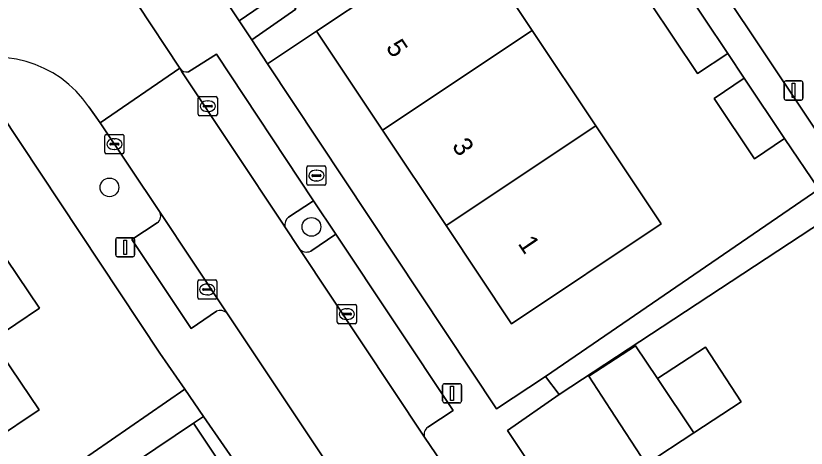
# Model space of a CAD drawing. Extents: x 158352 to 159489, y 383828 to 384603.
# Drawn here: x 158882.87 to 158924.25, y 384308.59 to 384331.22 of the extents above; entities that cross this region are included whole.
import ezdxf

# ---------------------------------------------------------------- set-up
doc = ezdxf.new("R2010")
doc.units = 0
for name, color, linetype in [('IMGEO_Boom', 7, 'Continuous'), ('IMGEO_Brandkraan', 7, 'Continuous'), ('IMGEO_Erf', 7, 'Continuous'), ('IMGEO_Groenvoorziening', 7, 'Continuous'), ('IMGEO_Kolk', 7, 'Continuous'), ('IMGEO_Lichtmast', 7, 'Continuous'), ('IMGEO_Pand', 7, 'Continuous'), ('IMGEO_Pand_nummerreeks', 7, 'Continuous'), ('IMGEO_Parkeervlak_open', 7, 'Continuous'), ('IMGEO_Rijbaan_lokaal_open', 7, 'Continuous'), ('IMGEO_Voetpad_open', 7, 'Continuous')]:
    doc.layers.add(name, color=color, linetype=linetype)

msp = doc.modelspace()

# ---------------------------------------------------------------- linework, layer by layer
at = {"layer": 'IMGEO_Boom'}
for centre in [(158887.774, 384322.238), (158898.35, 384320.172)]:
    msp.add_circle(centre, 0.489, dxfattribs=at)
at = {"layer": 'IMGEO_Brandkraan'}
for p, q in [((158898.108, 384322.432), (158898.108, 384323.284)), ((158898.183, 384323.358), (158899.035, 384323.358)), ((158899.109, 384323.284), (158899.109, 384322.432)), ((158898.367, 384322.852), (158898.367, 384322.864)), ((158898.805, 384322.815), (158898.407, 384322.815)), ((158898.41, 384322.901), (158898.808, 384322.901)), ((158898.596, 384323.138), (158898.621, 384323.138)), ((158898.851, 384322.864), (158898.851, 384322.852)), ((158899.035, 384322.358), (158898.183, 384322.358)), ((158898.619, 384322.578), (158898.594, 384322.578))]:
    msp.add_line(p, q, dxfattribs=at)
for points in [[(158898.108, 384322.432), (158898.108, 384323.284)], [(158898.183, 384323.358), (158899.035, 384323.358)], [(158899.109, 384323.284), (158899.109, 384322.432)], [(158899.035, 384322.358), (158898.183, 384322.358)]]:
    msp.add_lwpolyline(points, dxfattribs=at)
for centre, radius, start, end in [((158898.185, 384323.282), 0.0765, 91.552, 178.448), ((158898.185, 384323.282), 0.0765, 91.552, 178.448), ((158899.033, 384323.282), 0.0765, 1.552, 88.448), ((158899.033, 384323.282), 0.0765, 1.552, 88.448), ((158898.407, 384322.861), 0.0403, 85.8775, 175.7526), ((158898.404, 384322.851), 0.0366, 178.938, 274.7102), ((158898.808, 384322.858), 0.043, 264.8664, 352.4533), ((158898.812, 384322.863), 0.0386, 1.7309, 96.639), ((158898.185, 384322.434), 0.0765, 181.552, 268.448), ((158898.185, 384322.434), 0.0765, 181.552, 268.448), ((158899.033, 384322.434), 0.0765, 271.552, 358.448), ((158899.033, 384322.434), 0.0765, 271.552, 358.448)]:
    msp.add_arc(centre, radius, start, end, dxfattribs=at)
for centre, major_axis, ratio, start_param, end_param in [((158898.595, 384322.858), (-0.387, 0.002), 0.722429, 4.712389, 7.853982), ((158898.62, 384322.858), (-0.39, 0.002), 0.717154, 1.570796, 4.712389)]:
    msp.add_ellipse(centre, major_axis=major_axis, ratio=ratio, start_param=start_param, end_param=end_param, dxfattribs=at)
at = {"layer": 'IMGEO_Erf'}
for points in [[(158972.543, 384319.106), (158971.203, 384321.107), (158966.785, 384327.705), (158964.839, 384330.531), (158960.619, 384336.856), (158960.542, 384336.971), (158958.767, 384339.631), (158952.255, 384335.285), (158954.032, 384332.624), (158951.666, 384331.045), (158951.579, 384330.987), (158949.315, 384329.475), (158947.53, 384332.148), (158931.474, 384321.544), (158928.774, 384322.852), (158911.321, 384311.4), (158908.622, 384309.517), (158923.88, 384286.613), (158931.513, 384291.704)], [(158918.369, 384309.386), (158915.87, 384307.754), (158913.999, 384310.62), (158912.87, 384312.35), (158915.32, 384313.95), (158916.467, 384312.233), (158918.978, 384313.872), (158920.85, 384311.006)], [(158892.701, 384310.252), (158892.182, 384309.893), (158896.8, 384302.945), (158904.545, 384291.294), (158905.104, 384291.662), (158895.674, 384305.516), (158895.889, 384305.64)]]:
    msp.add_lwpolyline(points, close=True, dxfattribs=at)
for points in [[(158906.599, 384335.426), (158909.91, 384330.454), (158913.237, 384325.457), (158916.656, 384320.323), (158908.829, 384315.104), (158905.405, 384320.239), (158902.075, 384325.235), (158898.62, 384330.416), (158896.054, 384328.714), (158908.038, 384310.653), (158910.601, 384312.344), (158924.915, 384322.143), (158923.125, 384324.801), (158921.549, 384323.74), (158919.428, 384326.889), (158921.003, 384327.951), (158920.149, 384329.248), (158918.57, 384328.191), (158916.09, 384331.898)], [(158797.703, 384237.844), (158887.956, 384298.193), (158887.726, 384305.076), (158885.42, 384303.525), (158882.998, 384301.895), (158881.24, 384304.508), (158883.676, 384306.147), (158885.968, 384307.69), (158891.722, 384311.668), (158890.416, 384313.557), (158882.066, 384326.149)], [(158879.483, 384322.754), (158884.108, 384315.922), (158881.624, 384314.24), (158884.09, 384310.597), (158881.69, 384308.982)]]:
    msp.add_lwpolyline(points, dxfattribs=at)
at = {"layer": 'IMGEO_Groenvoorziening'}
msp.add_lwpolyline([(158894.572, 384330.948), (158895.221, 384329.969), (158897.534, 384331.574), (158896.864, 384332.539)], close=True, dxfattribs=at)
for points in [[(158898.309, 384318.903), (158899.618, 384319.796), (158898.454, 384321.531), (158897.143, 384320.682)], [(158896.962, 384320.168), (158897.712, 384319.031)]]:
    msp.add_lwpolyline(points, dxfattribs=at)
for centre, radius, start, end in [((158897.507, 384320.265), 0.554, 131.1384, 190.0632), ((158898.093, 384319.353), 0.499, 220.1932, 295.6042)]:
    msp.add_arc(centre, radius, start, end, dxfattribs=at)
at = {"layer": 'IMGEO_Kolk'}
for p, q in [((158892.421, 384326.063), (158892.421, 384326.915)), ((158892.496, 384326.989), (158893.348, 384326.989)), ((158893.422, 384326.915), (158893.422, 384326.063)), ((158892.68, 384326.483), (158892.68, 384326.495)), ((158892.723, 384326.532), (158893.121, 384326.532)), ((158892.909, 384326.769), (158892.934, 384326.769)), ((158893.164, 384326.495), (158893.164, 384326.483)), ((158893.118, 384326.446), (158892.72, 384326.446)), ((158892.932, 384326.209), (158892.907, 384326.209)), ((158893.348, 384325.989), (158892.496, 384325.989)), ((158887.534, 384324.076), (158887.534, 384324.928)), ((158887.609, 384325.002), (158888.461, 384325.002)), ((158888.535, 384324.928), (158888.535, 384324.076)), ((158887.793, 384324.496), (158887.793, 384324.508)), ((158888.231, 384324.459), (158887.833, 384324.459)), ((158887.836, 384324.545), (158888.234, 384324.545)), ((158888.022, 384324.782), (158888.047, 384324.782)), ((158888.277, 384324.508), (158888.277, 384324.496)), ((158888.461, 384324.002), (158887.609, 384324.002)), ((158888.045, 384324.222), (158888.02, 384324.222)), ((158892.468, 384317.393), (158893.32, 384317.393)), ((158892.393, 384316.467), (158892.393, 384317.319)), ((158892.695, 384316.936), (158893.093, 384316.936)), ((158892.881, 384317.173), (158892.906, 384317.173)), ((158893.394, 384317.319), (158893.394, 384316.467)), ((158892.652, 384316.887), (158892.652, 384316.899)), ((158893.09, 384316.85), (158892.692, 384316.85)), ((158892.904, 384316.613), (158892.879, 384316.613)), ((158893.136, 384316.899), (158893.136, 384316.887)), ((158893.32, 384316.393), (158892.468, 384316.393)), ((158899.703, 384315.178), (158899.703, 384316.03)), ((158899.778, 384316.104), (158900.63, 384316.104)), ((158900.191, 384315.884), (158900.216, 384315.884)), ((158900.704, 384316.03), (158900.704, 384315.178)), ((158899.962, 384315.598), (158899.962, 384315.61)), ((158900.4, 384315.561), (158900.002, 384315.561)), ((158900.005, 384315.647), (158900.403, 384315.647)), ((158900.214, 384315.324), (158900.189, 384315.324)), ((158900.446, 384315.61), (158900.446, 384315.598)), ((158900.63, 384315.104), (158899.778, 384315.104))]:
    msp.add_line(p, q, dxfattribs=at)
for points in [[(158892.421, 384326.063), (158892.421, 384326.915)], [(158892.496, 384326.989), (158893.348, 384326.989)], [(158893.422, 384326.915), (158893.422, 384326.063)], [(158893.348, 384325.989), (158892.496, 384325.989)], [(158887.534, 384324.076), (158887.534, 384324.928)], [(158887.609, 384325.002), (158888.461, 384325.002)], [(158888.535, 384324.928), (158888.535, 384324.076)], [(158888.461, 384324.002), (158887.609, 384324.002)], [(158892.468, 384317.393), (158893.32, 384317.393)], [(158892.393, 384316.467), (158892.393, 384317.319)], [(158893.394, 384317.319), (158893.394, 384316.467)], [(158893.32, 384316.393), (158892.468, 384316.393)], [(158899.703, 384315.178), (158899.703, 384316.03)], [(158899.778, 384316.104), (158900.63, 384316.104)], [(158900.704, 384316.03), (158900.704, 384315.178)], [(158900.63, 384315.104), (158899.778, 384315.104)]]:
    msp.add_lwpolyline(points, dxfattribs=at)
for centre, radius, start, end in [((158892.498, 384326.913), 0.0765, 91.552, 178.448), ((158892.498, 384326.913), 0.0765, 91.552, 178.448), ((158893.346, 384326.913), 0.0765, 1.552, 88.448), ((158893.346, 384326.913), 0.0765, 1.552, 88.448), ((158892.72, 384326.492), 0.0403, 85.8775, 175.7526), ((158892.717, 384326.482), 0.0366, 178.938, 274.7102), ((158893.121, 384326.489), 0.043, 264.8664, 352.4533), ((158893.125, 384326.494), 0.0386, 1.7309, 96.639), ((158892.498, 384326.065), 0.0765, 181.552, 268.448), ((158892.498, 384326.065), 0.0765, 181.552, 268.448), ((158893.346, 384326.065), 0.0765, 271.552, 358.448), ((158893.346, 384326.065), 0.0765, 271.552, 358.448), ((158887.611, 384324.926), 0.0765, 91.552, 178.448), ((158887.611, 384324.926), 0.0765, 91.552, 178.448), ((158888.459, 384324.926), 0.0765, 1.552, 88.448), ((158888.459, 384324.926), 0.0765, 1.552, 88.448), ((158887.833, 384324.505), 0.0403, 85.8775, 175.7526), ((158887.83, 384324.495), 0.0366, 178.938, 274.7102), ((158888.234, 384324.502), 0.043, 264.8664, 352.4533), ((158888.238, 384324.507), 0.0386, 1.7309, 96.639), ((158887.611, 384324.078), 0.0765, 181.552, 268.448), ((158887.611, 384324.078), 0.0765, 181.552, 268.448), ((158888.459, 384324.078), 0.0765, 271.552, 358.448), ((158888.459, 384324.078), 0.0765, 271.552, 358.448), ((158892.47, 384317.317), 0.0765, 91.552, 178.448), ((158892.47, 384317.317), 0.0765, 91.552, 178.448), ((158893.318, 384317.317), 0.0765, 1.552, 88.448), ((158893.318, 384317.317), 0.0765, 1.552, 88.448), ((158892.692, 384316.896), 0.0403, 85.8775, 175.7526), ((158893.097, 384316.898), 0.0386, 1.7309, 96.639), ((158892.689, 384316.886), 0.0366, 178.938, 274.7102), ((158893.093, 384316.893), 0.043, 264.8664, 352.4533), ((158892.47, 384316.469), 0.0765, 181.552, 268.448), ((158892.47, 384316.469), 0.0765, 181.552, 268.448), ((158893.318, 384316.469), 0.0765, 271.552, 358.448), ((158893.318, 384316.469), 0.0765, 271.552, 358.448), ((158899.78, 384316.028), 0.0765, 91.552, 178.448), ((158899.78, 384316.028), 0.0765, 91.552, 178.448), ((158900.628, 384316.028), 0.0765, 1.552, 88.448), ((158900.628, 384316.028), 0.0765, 1.552, 88.448), ((158900.002, 384315.607), 0.0403, 85.8775, 175.7526), ((158899.999, 384315.597), 0.0366, 178.938, 274.7102), ((158900.403, 384315.604), 0.043, 264.8664, 352.4533), ((158900.407, 384315.609), 0.0386, 1.7309, 96.639), ((158899.78, 384315.18), 0.0765, 181.552, 268.448), ((158899.78, 384315.18), 0.0765, 181.552, 268.448), ((158900.628, 384315.18), 0.0765, 271.552, 358.448), ((158900.628, 384315.18), 0.0765, 271.552, 358.448)]:
    msp.add_arc(centre, radius, start, end, dxfattribs=at)
for centre, major_axis, ratio, start_param, end_param in [((158892.908, 384326.489), (-0.387, 0.002), 0.722429, 4.712389, 7.853982), ((158892.933, 384326.489), (-0.39, 0.002), 0.717154, 1.570796, 4.712389), ((158888.021, 384324.502), (-0.387, 0.002), 0.722429, 4.712389, 7.853982), ((158888.046, 384324.502), (-0.39, 0.002), 0.717154, 1.570796, 4.712389), ((158892.88, 384316.893), (-0.387, 0.002), 0.722429, 4.712389, 7.853982), ((158892.905, 384316.893), (-0.39, 0.002), 0.717154, 1.570796, 4.712389), ((158900.19, 384315.604), (-0.387, 0.002), 0.722429, 4.712389, 7.853982), ((158900.215, 384315.604), (-0.39, 0.002), 0.717154, 1.570796, 4.712389)]:
    msp.add_ellipse(centre, major_axis=major_axis, ratio=ratio, start_param=start_param, end_param=end_param, dxfattribs=at)
at = {"layer": 'IMGEO_Lichtmast'}
for p, q in [((158923.094, 384326.911), (158923.094, 384327.711)), ((158923.094, 384327.711), (158923.094, 384326.911)), ((158923.194, 384327.811), (158923.984, 384327.811)), ((158923.984, 384327.811), (158923.194, 384327.811)), ((158924.084, 384327.711), (158924.084, 384326.911)), ((158924.084, 384326.911), (158924.084, 384327.711)), ((158923.984, 384326.811), (158923.194, 384326.811)), ((158923.194, 384326.811), (158923.984, 384326.811)), ((158888.101, 384318.706), (158888.101, 384319.506)), ((158888.101, 384319.506), (158888.101, 384318.706)), ((158888.201, 384319.606), (158888.991, 384319.606)), ((158888.991, 384319.606), (158888.201, 384319.606)), ((158889.091, 384319.506), (158889.091, 384318.706)), ((158889.091, 384318.706), (158889.091, 384319.506)), ((158888.991, 384318.606), (158888.201, 384318.606)), ((158888.201, 384318.606), (158888.991, 384318.606)), ((158905.216, 384311.061), (158905.216, 384311.861)), ((158905.216, 384311.861), (158905.216, 384311.061)), ((158905.316, 384311.961), (158906.106, 384311.961)), ((158906.106, 384311.961), (158905.316, 384311.961)), ((158906.206, 384311.861), (158906.206, 384311.061)), ((158906.206, 384311.061), (158906.206, 384311.861)), ((158906.106, 384310.961), (158905.316, 384310.961)), ((158905.316, 384310.961), (158906.106, 384310.961))]:
    msp.add_line(p, q, dxfattribs=at)
for points in [[(158923.514, 384327.686), (158923.664, 384327.686), (158923.664, 384326.936), (158923.514, 384326.936), (158923.514, 384327.686)], [(158888.521, 384319.481), (158888.671, 384319.481), (158888.671, 384318.731), (158888.521, 384318.731), (158888.521, 384319.481)], [(158905.636, 384311.836), (158905.786, 384311.836), (158905.786, 384311.086), (158905.636, 384311.086), (158905.636, 384311.836)]]:
    msp.add_lwpolyline(points, dxfattribs=at)
for centre, start, end in [((158923.194, 384327.711), 90, 180), ((158923.194, 384327.711), 90, 180), ((158923.984, 384327.711), 0, 90), ((158923.984, 384327.711), 360, 90), ((158923.194, 384326.911), 180, 270), ((158923.194, 384326.911), 180, 270), ((158923.984, 384326.911), 270, 0), ((158923.984, 384326.911), 270, 0), ((158888.201, 384319.506), 90, 180), ((158888.201, 384319.506), 90, 180), ((158888.991, 384319.506), 0, 90), ((158888.991, 384319.506), 360, 90), ((158888.201, 384318.706), 180, 270), ((158888.201, 384318.706), 180, 270), ((158888.991, 384318.706), 270, 0), ((158888.991, 384318.706), 270, 0), ((158905.316, 384311.861), 90, 180), ((158905.316, 384311.861), 90, 180), ((158906.106, 384311.861), 0, 90), ((158906.106, 384311.861), 360, 90), ((158905.316, 384311.061), 180, 270), ((158905.316, 384311.061), 180, 270), ((158906.106, 384311.061), 270, 0), ((158906.106, 384311.061), 270, 0)]:
    msp.add_arc(centre, 0.1, start, end, dxfattribs=at)
at = {"layer": 'IMGEO_Pand'}
for points in [[(158901.875, 384332.588), (158898.62, 384330.416), (158902.075, 384325.235), (158909.91, 384330.454), (158906.599, 384335.426), (158902.02, 384332.37)], [(158918.57, 384328.191), (158920.149, 384329.248), (158917.669, 384332.954), (158916.09, 384331.898)], [(158909.91, 384330.454), (158902.075, 384325.235), (158905.405, 384320.239), (158913.237, 384325.457)], [(158921.549, 384323.74), (158923.125, 384324.801), (158921.003, 384327.951), (158919.428, 384326.889)], [(158905.405, 384320.239), (158908.829, 384315.104), (158916.656, 384320.323), (158913.237, 384325.457)], [(158874.689, 384319.509), (158881.69, 384308.982), (158884.09, 384310.597), (158881.624, 384314.24), (158884.108, 384315.922), (158879.483, 384322.754), (158875.951, 384320.363), (158874.771, 384319.564)], [(158916.467, 384312.233), (158915.32, 384313.95), (158912.87, 384312.35), (158913.999, 384310.62), (158915.87, 384307.754), (158918.369, 384309.386)], [(158916.467, 384312.233), (158918.369, 384309.386), (158920.85, 384311.006), (158918.978, 384313.872)], [(158896.8, 384302.945), (158892.182, 384309.893), (158889.249, 384307.924), (158889.527, 384299.904), (158890.354, 384298.66)]]:
    msp.add_lwpolyline(points, close=True, dxfattribs=at)
at = {"layer": 'IMGEO_Parkeervlak_open'}
for points in [[(158913.669, 384349.94), (158909.925, 384347.438), (158911.35, 384345.304), (158926.308, 384322.907), (158930.394, 384325.677), (158913.918, 384350.377)], [(158893.37, 384329.211), (158891.91, 384328.293)], [(158897.143, 384320.682), (158898.454, 384321.531), (158893.37, 384329.211)], [(158891.453, 384328.475), (158891.556, 384328.286), (158896.911, 384320.253), (158896.962, 384320.168)], [(158893.92, 384315.676), (158890.388, 384320.981)], [(158890.276, 384320.377), (158888.939, 384319.518), (158892.06, 384314.858), (158893.385, 384315.763)], [(158904.45, 384309.691), (158905.766, 384310.561), (158899.618, 384319.796), (158898.309, 384318.903)], [(158897.712, 384319.031), (158904.274, 384309.161)]]:
    msp.add_lwpolyline(points, dxfattribs=at)
for centre, radius, start, end in [((158891.809, 384328.704), 0.424, 212.7834, 283.7868), ((158890.005, 384320.74), 0.453, 306.8039, 32.186), ((158897.507, 384320.265), 0.554, 131.1384, 190.0632), ((158898.093, 384319.353), 0.499, 220.1932, 295.6042), ((158893.576, 384315.247), 0.55, 51.232, 110.2951), ((158904.68, 384309.321), 0.436, 121.7889, 201.471)]:
    msp.add_arc(centre, radius, start, end, dxfattribs=at)
at = {"layer": 'IMGEO_Rijbaan_lokaal_open'}
for points in [[(158886.695, 384326.448), (158887.295, 384325.61), (158891.453, 384328.475), (158889.242, 384331.827)], [(158918.326, 384288.041), (158914.862, 384293.272), (158914.078, 384294.483), (158905.452, 384307.412), (158904.274, 384309.161), (158897.712, 384319.031), (158896.962, 384320.168), (158896.911, 384320.253), (158891.556, 384328.286), (158891.453, 384328.475), (158887.295, 384325.61), (158890.388, 384320.981), (158893.92, 384315.676), (158899.713, 384306.974), (158903.35, 384301.453), (158904.127, 384300.302), (158907.799, 384294.751), (158915.281, 384283.517)]]:
    msp.add_lwpolyline(points, dxfattribs=at)
msp.add_arc((158881.776, 384323.121), 5.938, 34.0723, 114.0451, dxfattribs=at)
at = {"layer": 'IMGEO_Voetpad_open'}
for points in [[(158912.982, 384351.027), (158896.913, 384340.307), (158897.502, 384339.285), (158902.526, 384342.623), (158908.562, 384346.6), (158910.024, 384344.418), (158910.884, 384343.118), (158913.336, 384339.438), (158914.341, 384337.94), (158916.811, 384334.247), (158917.669, 384332.954), (158920.149, 384329.248), (158921.003, 384327.951), (158923.125, 384324.801), (158924.915, 384322.143), (158910.601, 384312.344), (158911.321, 384311.4), (158928.774, 384322.852)], [(158923.515, 384348.334), (158924.479, 384349.07), (158927.22, 384350.882), (158941.334, 384329.694), (158937.193, 384326.934), (158931.876, 384323.389), (158930.394, 384325.677), (158926.308, 384322.907), (158911.35, 384345.304), (158909.925, 384347.438), (158913.669, 384349.94)], [(158908.622, 384309.517), (158911.321, 384311.4), (158910.601, 384312.344), (158908.038, 384310.653), (158896.054, 384328.714), (158895.221, 384329.969), (158894.572, 384330.948), (158891.009, 384336.318), (158890.348, 384335.859)], [(158889.242, 384331.827), (158891.453, 384328.475)], [(158891.91, 384328.293), (158893.37, 384329.211), (158898.454, 384321.531), (158899.618, 384319.796), (158905.766, 384310.561), (158904.45, 384309.691)], [(158879.357, 384328.544), (158882.066, 384326.149), (158890.416, 384313.557), (158891.722, 384311.668), (158892.701, 384310.252), (158895.889, 384305.64), (158895.674, 384305.516), (158905.104, 384291.662), (158911.517, 384282.061), (158915.281, 384283.517), (158907.799, 384294.751)], [(158890.388, 384320.981), (158887.295, 384325.61), (158886.695, 384326.448)], [(158893.385, 384315.763), (158892.06, 384314.858), (158888.939, 384319.518), (158890.276, 384320.377)], [(158899.713, 384306.974), (158893.92, 384315.676)], [(158918.326, 384288.041), (158919.664, 384286.067), (158923.88, 384286.613), (158908.622, 384309.517)], [(158904.274, 384309.161), (158905.452, 384307.412)]]:
    msp.add_lwpolyline(points, dxfattribs=at)
for points in [[(158897.502, 384339.285), (158896.913, 384340.307), (158894.807, 384338.951), (158897.41, 384335.026), (158896.213, 384334.232), (158893.624, 384338.134), (158891.009, 384336.318), (158894.572, 384330.948), (158896.864, 384332.539), (158897.534, 384331.574), (158895.221, 384329.969), (158896.054, 384328.714), (158898.62, 384330.416), (158901.875, 384332.588), (158901.948, 384332.636)], [(158881.501, 384291.844), (158886.407, 384295.232), (158886.61, 384294.938), (158886.683, 384294.994), (158890.763, 384298.045), (158890.737, 384298.084), (158890.354, 384298.66), (158889.527, 384299.904), (158889.249, 384307.924), (158892.182, 384309.893), (158892.701, 384310.252), (158891.722, 384311.668), (158885.968, 384307.69), (158887.726, 384305.076), (158887.956, 384298.193), (158797.703, 384237.844), (158798.702, 384236.335), (158805.826, 384240.925), (158805.594, 384241.274)]]:
    msp.add_lwpolyline(points, close=True, dxfattribs=at)
for centre, radius, start, end in [((158881.776, 384323.121), 5.938, 34.0723, 114.0451), ((158891.809, 384328.704), 0.424, 212.7834, 283.7868), ((158890.005, 384320.74), 0.453, 306.8039, 32.186), ((158893.576, 384315.247), 0.55, 51.232, 110.2951), ((158904.68, 384309.321), 0.436, 121.7889, 201.471)]:
    msp.add_arc(centre, radius, start, end, dxfattribs=at)

# ---------------------------------------------------------------- texts
at = {"layer": 'IMGEO_Pand_nummerreeks'}
for s, rotation, p in [('5', 303.4335, (158902.215, 384329.572)), ('3', 303.4335, (158905.675, 384324.411)), ('1', 303.9371, (158909.129, 384319.296))]:
    msp.add_text(s, height=1, rotation=rotation, dxfattribs=at).set_placement(p)

doc.saveas('drawing.dxf')
